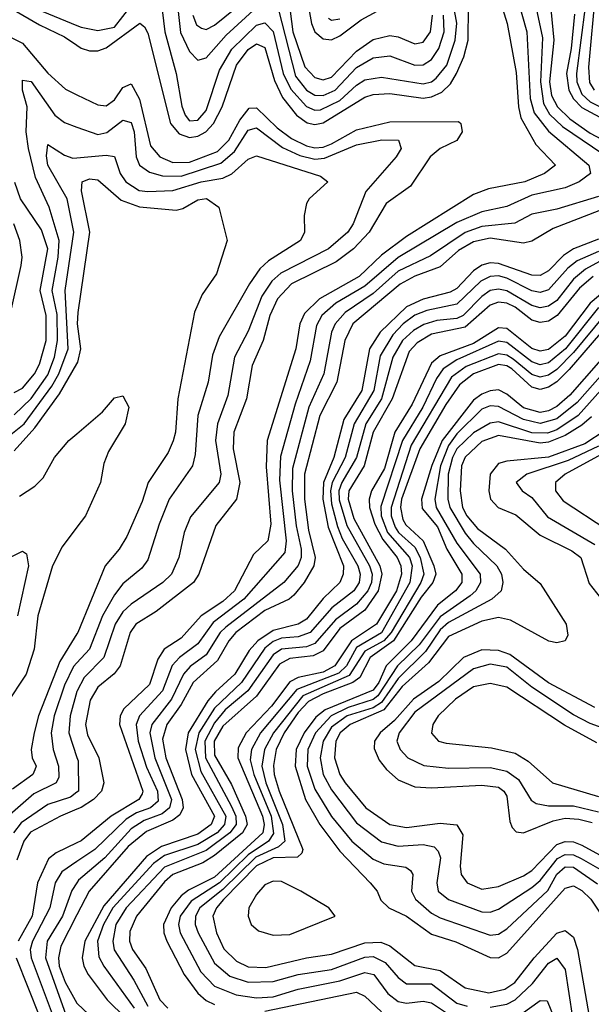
# Model space of a CAD drawing. Header units: inches. Extents: x 501365 to 657855, y 482276 to 547543.
# Tile 714 of 957: x 599863 to 601233, y 523859 to 526219. Entities that reach past the tile are written whole.
import ezdxf

# ---------------------------------------------------------------- set-up
doc = ezdxf.new("R2010")
doc.units = ezdxf.units.IN
doc.header["$MEASUREMENT"] = 0
doc.layers.add('A5592', color=7, linetype='Continuous')
doc.layers.add('A6502', color=7, linetype='Continuous')

msp = doc.modelspace()

# ---------------------------------------------------------------- linework, layer by layer
at = {"layer": 'A5592', "color": 5}
for points, elevation in [([(599750, 526300.5), (599910, 526206.6), (599970, 526177.8), (600000, 526157.8)], 2520), ([(599918.6, 526238.6), (600000, 526205.1)], 2540), ([(599844.2, 526175.8), (599870, 526163), (599930, 526091.2), (599972.4, 526052.4), (600000, 526039)], 2480), ([(599850, 525271.5), (599890, 525311), (599930, 525367.4), (599946.1, 525410), (599953.8, 525450), (599952.3, 525512.3), (599940.8, 525570), (599955, 525650), (599957.3, 525690), (599933.4, 525770), (599900.8, 525840.9), (599884.1, 525910), (599878.6, 525950), (599880.6, 526010), (599869.7, 526050.3), (599870, 526073.7), (599890, 526070.8), (599947.4, 525990), (599970, 525972.5), (600000, 525961.8)], 2460), ([(599830, 525215.1), (599873.8, 525250), (599939.8, 525340.2), (599956.9, 525370), (599978.9, 525430), (599971.9, 525570), (599992.9, 525710), (599976.4, 525790), (599930, 525870), (599926.9, 525893.1), (599930, 525919.7), (599970, 525894.4), (599990, 525887.2), (600000, 525888.1)], 2440), ([(599850, 525325.1), (599870, 525335.9), (599898.6, 525370), (599910, 525393), (599926.5, 525450), (599926, 525510), (599911.7, 525570), (599930, 525670), (599915.3, 525715.3), (599865, 525790), (599851.1, 525828.9)], 2480), ([(599841.3, 525518.7), (599866.7, 525630), (599868.6, 525650), (599863.2, 525690), (599848.6, 525730)], 2520), ([(599850, 525185.6), (599899.1, 525240.9), (599958, 525322), (600000, 525394.4)], 2420), ([(599862.7, 525077.3), (599899.3, 525100.7), (599918.9, 525121.1), (599946.3, 525170), (599980.8, 525210), (600000, 525226.5)], 2380), ([(600000, 525002.6), (599964.7, 524955.3), (599941.5, 524910), (599906.7, 524790), (599897.7, 524710), (599878.2, 524650), (599830, 524576.5)], 2380), ([(599830, 524925.2), (599870, 524944.9), (599879, 524939), (599884.2, 524910), (599857.8, 524790)], 2360), ([(600000, 524747), (599959, 524681), (599908.1, 524550), (599897.5, 524510), (599890.1, 524470), (599892.6, 524450), (599902.7, 524430), (599899.1, 524420.9), (599894.2, 524410), (599845.4, 524374.6)], 2420), ([(600000, 524677.4), (599991.6, 524668.4), (599970, 524623.9), (599945.8, 524550), (599938.3, 524510), (599943.1, 524470), (599955.6, 524430), (599956.8, 524403.2), (599950.4, 524389.6), (599896.5, 524363.5), (599832.7, 524307.3)], 2440), ([(600000, 524608.5), (599983.7, 524550), (599980.5, 524510), (600000, 524450.6)], 2460), ([(600000, 524367.2), (599984.7, 524355.3), (599930, 524337.5), (599866.3, 524293.7), (599848.1, 524270)], 2460), ([(600000, 524326.6), (599960.7, 524310), (599888.8, 524271.2), (599873.1, 524250), (599855.9, 524204.1)], 2480), ([(600000, 524246.2), (599950, 524222), (599932, 524208), (599905.2, 524150), (599892.5, 524070), (599858.9, 524010)], 2520), ([(600000, 524200.9), (599963.7, 524176.3), (599948.2, 524150), (599934.9, 524090), (599893.9, 524010), (599887.9, 523990), (599890, 523970), (599943.1, 523830), (599970, 523790), (599990, 523769.3), (600000, 523762.5)], 2540), ([(600000, 524150.2), (599988.1, 524131.9), (599965.5, 524070), (599928.9, 524010), (599924.7, 523970), (599973.7, 523833.7), (599990, 523812.5), (600000, 523807.2)], 2560), ([(600000, 524073.5), (599961.5, 523998.5), (599955.8, 523970), (599957.4, 523950), (599971.8, 523911.8), (600000, 523861.5)], 2580), ([(599854.8, 523970), (599910, 523830), (599986.3, 523730), (599978.3, 523710), (599915.2, 523650), (599881.9, 523578.1), (599870, 523564.2), (599848.1, 523550)], 2520)]:
    msp.add_lwpolyline(points, dxfattribs=dict(at, elevation=elevation))
at = {"layer": 'A6502', "color": 5}
for points, elevation in [([(600277.7, 526230), (600286.8, 526206.8), (600298.9, 526198.9), (600310, 526195.9), (600330, 526205.7), (600470, 526319.9)], 2580), ([(600000, 526205.1), (600010, 526201), (600050, 526193), (600090, 526201.3), (600170, 526304.3)], 2540), ([(600236.8, 526290), (600248, 526188), (600270, 526142.7), (600290, 526121.7), (600310, 526127.3), (600358, 526182), (600450, 526267.8)], 2560), ([(600504.2, 526290), (600517.4, 526190), (600546.2, 526106.2), (600570, 526080.7), (600590, 526075.2), (600610, 526081), (600670, 526143.8), (600710, 526171.7), (600750, 526181.4), (600770, 526177.9), (600810, 526160.8), (600830, 526165.1), (600847.2, 526190), (600852.3, 526230)], 2580), ([(601242.4, 526290), (601225.5, 526105.5), (601228.1, 526068.1), (601239.3, 526050)], 2660), ([(601055.3, 526270), (601078.1, 526190), (601085.9, 526030), (601095.6, 525995.6), (601130, 525951.6), (601226.3, 525870), (601230.9, 525850), (601203.3, 525830), (601170, 525816.3), (601090, 525798.2), (601030, 525771.5), (600970, 525758.7), (600910, 525733.2), (600770, 525649), (600690, 525580), (600620.7, 525539.3), (600586.8, 525510), (600573.7, 525486.3), (600558.8, 525401.2), (600522.6, 525297.4), (600488.2, 525171.8), (600485.1, 525114.9), (600501.2, 524970), (600497.8, 524942.2), (600400.3, 524830), (600326.2, 524773.8), (600290, 524723.3), (600245.6, 524690), (600228.6, 524671.4), (600204.7, 524610), (600150, 524550), (600142.3, 524530), (600146.4, 524490), (600167.1, 524427.1), (600193.4, 524370), (600194.3, 524345.7), (600176.2, 524330), (600142.4, 524317.6), (600117.7, 524302.3), (600042.8, 524230), (600000, 524200.9)], 2540), ([(600201, 526270), (600210.6, 526190), (600237.6, 526090), (600251.7, 526011.7), (600259, 525990), (600270, 525976.9), (600290, 525978.4), (600310, 526001.1), (600342, 526098), (600371.3, 526148.7), (600430, 526205.6), (600450, 526211.6), (600470, 526190.4), (600494.2, 526090), (600512.3, 526052.3), (600550, 526010.8), (600570, 526001.9), (600583.3, 526003.3), (600630, 526025), (600670, 526062.4), (600690, 526074.9), (600730, 526081.6), (600830, 526065.2), (600850, 526070.3), (600861.2, 526078.8), (600886.6, 526110), (600906.7, 526170), (600910.5, 526210.5), (600903.3, 526250)], 2540), ([(601095.7, 526270), (601115.3, 526175.3), (601110.5, 526070), (601117.8, 526017.8), (601132.5, 525992.5), (601163.4, 525963.4), (601329.7, 525850)], 2560), ([(601132.9, 526270), (601143, 526170), (601132, 526070), (601137.5, 526037.5), (601151.9, 526010), (601181, 525981), (601230, 525946.7), (601299.1, 525910)], 2580), ([(601016.3, 526256.2), (601030.7, 526210), (601052.3, 526092.3), (601057.9, 526010), (601063.7, 525983.7), (601099.7, 525919.7), (601146.5, 525870), (601120.2, 525850), (601073.4, 525830), (600986.1, 525813.9), (600950, 525799.8), (600790, 525699.3), (600730, 525654.4), (600676.2, 525603.8), (600581.6, 525550), (600545.3, 525514.7), (600534.4, 525490), (600524.7, 525430), (600456.2, 525210), (600453.1, 525146.9), (600464.6, 525010), (600457.1, 524970), (600423, 524937), (600377.2, 524850), (600350, 524824.5), (600297.7, 524790), (600250, 524736.8), (600208.9, 524710), (600193.8, 524686.2), (600174.3, 524625.7), (600112.8, 524567.2), (600103.6, 524550), (600101.8, 524530), (600158.2, 524370), (600156.2, 524363.8), (600148.2, 524350), (600082.3, 524310), (600010, 524251.1), (600000, 524246.2)], 2520), ([(600000, 526157.8), (600010, 526151.1), (600030, 526144.3), (600050, 526144.1), (600070, 526151.5), (600150.8, 526210.8), (600161.9, 526201.9), (600170, 526187.1), (600224.3, 525970), (600245.2, 525945.2), (600270, 525936.4), (600290, 525939.6), (600308.6, 525950), (600327.1, 525970), (600347.8, 526010), (600382.1, 526110), (600410, 526147.9), (600430, 526161.4), (600450, 526152.2), (600473.2, 526073.2), (600492.7, 526032.7), (600525.9, 525990), (600551.8, 525971.8), (600570, 525967.6), (600590, 525972.1), (600690, 526033.3), (600710, 526039.6), (600750, 526042), (600830, 526031.1), (600850, 526034.3), (600874.6, 526045.4), (600894.9, 526065.1), (600909.9, 526090.1), (600926.9, 526130), (600937.3, 526170), (600938.3, 526250)], 2520), ([(600482.8, 526242.8), (600523.5, 526083.5), (600550.1, 526050), (600570, 526038.2), (600590, 526037), (600618.4, 526050), (600670, 526104.3), (600710, 526127.9), (600750, 526132.8), (600809.9, 526109.8), (600830, 526110.8), (600850, 526123.5), (600867, 526150), (600879.6, 526190), (600878.7, 526230)], 2560), ([(600554, 526254), (600561.7, 526210), (600570, 526190.1), (600590, 526173.1), (600610, 526170.5), (600630, 526180.2), (600681.1, 526218.9), (600738.5, 526250)], 2620), ([(601217.7, 526250), (601197.3, 526090), (601197.9, 526070), (601210, 526040.2), (601230, 526022.1), (601470, 525902)], 2640), ([(600602.5, 526222.5), (600610, 526218.2), (600630, 526221.3)], 2640), ([(601192.6, 526232.6), (601184.6, 526150), (601173.4, 526090), (601178.5, 526050), (601189.5, 526029.5), (601210, 526008.8), (601391, 525911)], 2620), ([(600000, 526039), (600050, 526014.6), (600070, 526012.9), (600090, 526027.2), (600110, 526056.6), (600130, 526065.4), (600150, 526028.8), (600176.3, 525916.3), (600198.8, 525890), (600230, 525876.5), (600270, 525877.9), (600337, 525903), (600364.4, 525930), (600390, 525978.1), (600412.8, 526007.2), (600430, 526008), (600479.7, 525959.7), (600514, 525934), (600550, 525916.6), (600570, 525911.9), (600590, 525913.2), (600610, 525921.5), (600670, 525955.3), (600750, 525974.3), (600914.7, 525974.7), (600920.2, 525970), (600923, 525950), (600910.6, 525929.4), (600870, 525909.9), (600846.8, 525890), (600799.7, 525820.3), (600741.2, 525778.8), (600700.3, 525710), (600662.9, 525670), (600621.2, 525638.8), (600514.2, 525585.9), (600480.6, 525550), (600462.6, 525510), (600446.4, 525450), (600420.2, 525390), (600406.3, 525310), (600376.2, 525230), (600374.3, 525190), (600390.4, 525110), (600382.2, 525070), (600333, 525007), (600292.4, 524890), (600279.2, 524870), (600190, 524800.5), (600141.5, 524770), (600127.3, 524750), (600104, 524670), (600089.1, 524650.9), (600050, 524619.2), (600032, 524588), (600020.2, 524530), (600025, 524505), (600052.9, 524450), (600064.1, 524390), (600058.6, 524370), (600039.8, 524350), (600010, 524330.9), (600000, 524326.6)], 2480), ([(600000, 525961.8), (600050, 525943.9), (600071.4, 525948.6), (600110, 525978.2), (600130, 525972.9), (600137.3, 525950), (600141.7, 525890), (600150, 525870.1), (600173.7, 525853.7), (600204.9, 525844.9), (600250, 525844.3), (600345.2, 525874.8), (600377.3, 525902.7), (600410, 525954.4), (600430, 525960.2), (600492.6, 525912.6), (600533.8, 525893.8), (600570, 525884.7), (600593.1, 525886.9), (600670, 525918.8), (600730.8, 525930.8), (600770.2, 525930), (600776.8, 525910), (600765, 525890), (600692.5, 525807.5), (600661.8, 525730), (600649, 525710), (600603.2, 525670), (600488.3, 525611.7), (600467.4, 525592.6), (600443.3, 525556.7), (600410, 525472.7), (600377.6, 525410), (600361.6, 525318.4), (600336.9, 525250), (600331.7, 525210), (600345, 525130), (600340.6, 525110), (600272.3, 525027.7), (600256.7, 524990), (600244.2, 524930), (600226.4, 524890), (600206.1, 524870), (600130, 524818.2), (600110, 524799.5), (600091.7, 524770), (600064.8, 524690), (600017.7, 524642.3), (600000.4, 524610), (600000, 524608.5)], 2460), ([(600000, 525888.1), (600070, 525894.3), (600090, 525891.1), (600103.3, 525850), (600117, 525830), (600149, 525810), (600170, 525807), (600230, 525809.8), (600298.1, 525830), (600350, 525839.3), (600370.8, 525849.2), (600410, 525884.6), (600430, 525892.5), (600584, 525844), (600601.2, 525830), (600556.2, 525790), (600550, 525778.7), (600544.3, 525750), (600545.6, 525710), (600535.8, 525690), (600458.9, 525641.1), (600438.4, 525621.6), (600413.8, 525586.2), (600341.2, 525458.8), (600324.9, 525415.1), (600314.1, 525350), (600289.8, 525270.2), (600283.2, 525176.8), (600277.3, 525150), (600221.4, 525070), (600196.7, 525010), (600170, 524924.1), (600155.3, 524904.7), (600110, 524867.1), (600090, 524840.1), (600061.1, 524790), (600030.3, 524710), (600000, 524677.4)], 2440), ([(600000, 525394.4), (600002.1, 525397.9), (600009.5, 525430), (600001.6, 525490), (600002.9, 525517.1), (600030.8, 525710), (600011.2, 525808.8), (600012.2, 525830), (600030, 525837.5), (600050, 525834.8), (600106.2, 525786.2), (600150, 525770.8), (600237.8, 525762.2), (600253.7, 525766.3), (600290, 525787.3), (600310.6, 525790.6), (600339.7, 525770), (600359.7, 525690), (600334.3, 525610), (600299.8, 525560.2), (600282.1, 525517.9), (600242.2, 525310), (600236.3, 525230), (600230.8, 525209.2), (600218.6, 525181.4), (600170.4, 525110), (600156, 525064), (600119.5, 524980.5), (600101.5, 524950), (600067.7, 524910), (600001.9, 524750), (600000, 524747)], 2420), ([(601250, 525795.2), (601150, 525764.8), (601090, 525753.1), (601048.9, 525731.1), (600970, 525723.6), (600930, 525709.3), (600847, 525653), (600770, 525615.9), (600710, 525562.6), (600642.8, 525517.2), (600618.6, 525490), (600610, 525470), (600591.7, 525370), (600556, 525290), (600516.9, 525143.1), (600516.1, 525090), (600525.6, 525005.6), (600537.4, 524950), (600537.1, 524930), (600530, 524910.9), (600496.1, 524870), (600356.7, 524763.3), (600343.5, 524750), (600310, 524696.3), (600271.6, 524668.4), (600255.4, 524650), (600226.7, 524590), (600179.9, 524530), (600175, 524510), (600186.3, 524450), (600226.6, 524350), (600221.5, 524330), (600204.2, 524315.8), (600160.8, 524299.2), (600130, 524279.4), (600066.5, 524210), (600003.8, 524156.1), (600000, 524150.2)], 2560), ([(601299.8, 525780.2), (601141.4, 525718.6), (601090, 525688.4), (601070, 525683.4), (600990, 525695), (600950, 525686.8), (600914.1, 525665.9), (600870, 525627), (600810, 525604.4), (600774.8, 525585.2), (600661.5, 525490), (600641.8, 525450), (600622.4, 525350), (600582.1, 525270), (600545.4, 525130), (600545.5, 525070), (600555.2, 524995.2), (600570.7, 524930), (600568, 524910), (600544.9, 524870), (600520, 524840), (600508.5, 524830), (600450, 524802.8), (600380.9, 524750), (600363.9, 524730), (600336.8, 524683.2), (600278.6, 524630), (600250, 524577.7), (600215.4, 524530), (600205.2, 524494.8), (600213.2, 524450), (600252.2, 524350), (600254.3, 524330), (600246.8, 524313.2), (600230, 524300.4), (600166.6, 524273.4), (600122.8, 524237.2), (600029, 524130), (600000, 524073.5)], 2580), ([(601250, 525692.7), (601190, 525669.8), (601165.9, 525654.1), (601130, 525616.9), (601110, 525605.7), (601090, 525606.5), (601010, 525634.8), (600990, 525635.9), (600970, 525630.5), (600950, 525616.9), (600910, 525574.8), (600894.4, 525565.6), (600830, 525549.4), (600790, 525530.5), (600726.6, 525470), (600701.1, 525430), (600682.5, 525330), (600639.6, 525260.4), (600615.3, 525170), (600590.6, 525109.4), (600589.2, 525070), (600602.3, 525002.3), (600638.4, 524910), (600638.2, 524890), (600629.9, 524870.1), (600590, 524831.3), (600550, 524781.9), (600530, 524769.8), (600470, 524755.3), (600433.3, 524730), (600412.8, 524707.2), (600378, 524650), (600331.9, 524608.1), (600314, 524586), (600266.8, 524510), (600260.3, 524470), (600274.6, 524410), (600330, 524310), (600321.6, 524290), (600290, 524267.1), (600203, 524237), (600166.5, 524213.5), (600064.7, 524095.3), (600018.7, 524010), (600012.8, 523970), (600016.4, 523950), (600026.6, 523930), (600072.5, 523870), (600161.7, 523781.6)], 2620), ([(601330, 525682.1), (601218.6, 525621.4), (601190, 525597.4), (601150, 525546.2), (601130, 525532), (601110, 525528.6), (601090, 525533.7), (601030, 525568.9), (601010, 525573.3), (600990.2, 525569.8), (600970, 525555.5), (600925.3, 525510), (600910, 525502.9), (600862.1, 525497.9), (600831.4, 525488.6), (600806.2, 525473.8), (600780.2, 525450), (600756.9, 525410), (600729.8, 525310), (600692.2, 525250), (600669.6, 525170), (600634.6, 525110), (600627.8, 525090), (600628, 525068), (600646.7, 525006.7), (600701.4, 524910), (600707.2, 524890), (600705.6, 524870), (600697, 524850), (600670, 524818.1), (600619.6, 524780.4), (600570, 524724), (600550, 524716.1), (600490.3, 524709.8), (600470, 524696.6), (600409.8, 524610.2), (600355.6, 524564.4), (600330, 524533.7), (600306.6, 524490), (600308.2, 524450), (600370, 524333.2), (600380.4, 524310), (600381.9, 524290), (600366.4, 524270), (600310, 524227.2), (600210, 524187.4), (600117.9, 524090), (600093.2, 524050), (600085.7, 524010), (600089.3, 523989.3), (600136.7, 523916.7), (600170, 523854.2)], 2660), ([(601250, 525663.2), (601198.6, 525641.4), (601176.4, 525623.6), (601130, 525571.3), (601110, 525565.1), (601090, 525569.1), (601030, 525599.2), (601010, 525604.7), (600990, 525603.6), (600967.9, 525592.2), (600910, 525536.9), (600838.2, 525521.8), (600810, 525510.8), (600782, 525490), (600756.7, 525463.3), (600726.9, 525413.1), (600711.2, 525330), (600664.2, 525250), (600642.6, 525170), (600611.6, 525110), (600607.4, 525090), (600610, 525058.9), (600624.1, 525004.1), (600635.4, 524975.4), (600673.4, 524910), (600678.7, 524890), (600676, 524870), (600663.6, 524850), (600610.9, 524809.1), (600559.1, 524750), (600530, 524739.8), (600490, 524736.5), (600470, 524728.3), (600450, 524712.7), (600394.4, 524630), (600330, 524568.5), (600291.9, 524510), (600283.4, 524470), (600297, 524417), (600356.7, 524310), (600353.6, 524290), (600335.7, 524270), (600290, 524241.8), (600210, 524215.2), (600183.2, 524196.8), (600086.4, 524090), (600063.5, 524050), (600049.4, 524010), (600052.6, 523972.6), (600064.1, 523950), (600136.8, 523850)], 2640), ([(601236.6, 525603.4), (601204.1, 525575.9), (601150.7, 525510), (601130, 525496.7), (601110, 525493.6), (601090, 525498.8), (601049.7, 525529.7), (601030, 525539.8), (601010, 525542), (600990, 525535.1), (600930, 525482.2), (600850, 525465.4), (600815.2, 525444.8), (600796.2, 525423.8), (600755.3, 525310), (600710.2, 525230), (600687.9, 525150), (600651.5, 525090), (600649.9, 525069.9), (600663.4, 525023.4), (600725.6, 524910), (600730.7, 524890), (600721.9, 524850), (600690, 524803.5), (600630, 524759.4), (600590, 524705.8), (600566.1, 524693.9), (600510, 524688), (600485.5, 524674.5), (600430, 524597.5), (600350, 524526), (600329.2, 524490), (600330, 524455.7), (600370, 524386), (600403.8, 524310), (600408.2, 524290), (600396.9, 524270), (600330, 524215.4), (600301.8, 524198.2), (600230, 524170.4), (600210, 524152.4), (600142.6, 524070), (600126.8, 524033.2), (600126.1, 524010), (600133.1, 523990), (600164.9, 523944.9), (600199, 523870), (600218.1, 523850)], 2680), ([(601270, 525573.4), (601230, 525539.8), (601170, 525460.4), (601130, 525428.2), (601110, 525424.8), (601090, 525431.1), (601030, 525479.1), (601010, 525480.6), (600950, 525442.6), (600870, 525413.1), (600850, 525395.9), (600802.9, 525297.1), (600761.9, 525230), (600737, 525143), (600706.1, 525090), (600700.5, 525070), (600701.1, 525050), (600714, 525010), (600732.8, 524972.8), (600767.3, 524930), (600776.2, 524910), (600777.4, 524890), (600765.6, 524850), (600717.9, 524770), (600657.6, 524730), (600618.3, 524670), (600590, 524655.1), (600530, 524642.4), (600510, 524631.5), (600466.3, 524573.7), (600405.2, 524510), (600386.3, 524473.8), (600385.8, 524450), (600444.8, 524310), (600448.6, 524290), (600445.2, 524270), (600330, 524164), (600267.5, 524132.5), (600250, 524118.7), (600225.9, 524090), (600207.5, 524050), (600208.3, 524030), (600215.8, 524010), (600256.9, 523930), (600290, 523885.8), (600310, 523868.1), (600330, 523858.8)], 2720), ([(601250, 525529.2), (601170.9, 525430), (601130, 525396.5), (601110, 525392), (601090, 525398.8), (601030, 525445.1), (601010, 525448.4), (600910, 525404.1), (600877.8, 525382.2), (600861.3, 525358.7), (600828.9, 525290), (600779.8, 525210), (600728.2, 525051.8), (600729.2, 525030), (600743.9, 524990), (600796.7, 524930), (600803.2, 524910), (600797.7, 524870), (600730, 524749.6), (600670, 524714.5), (600646.1, 524670), (600627.3, 524652.7), (600526.6, 524613.4), (600439.8, 524510), (600418.3, 524470), (600414.9, 524445.1), (600423.6, 524410), (600465.2, 524310), (600471.3, 524268.7), (600458.8, 524250), (600410, 524217.2), (600341.8, 524150), (600273.7, 524106.3), (600247.6, 524070), (600243.6, 524050), (600247.7, 524030), (600296.9, 523936.9), (600330, 523902.3), (600381.8, 523881.8), (600430, 523874.6), (600470, 523876.8), (600530, 523895), (600630, 523915.2), (600690, 523935.2), (600711.3, 523930), (600744.7, 523884.7), (600770, 523865.8), (600790, 523861.7), (600830, 523866.5), (600850, 523862.6), (600890, 523835.3)], 2740), ([(601263.5, 525510), (601190, 525421), (601150, 525380.4), (601130, 525366.7), (601110, 525362.2), (601090, 525368.3), (601045.4, 525405.4), (601030, 525414.9), (601010, 525418.3), (600932.3, 525387.7), (600897.9, 525362.1), (600801, 525199), (600752.9, 525050), (600752.6, 525030), (600762.3, 525002.3), (600770.2, 524990), (600810, 524954.6), (600822.6, 524930), (600831.2, 524890), (600824.1, 524870), (600752.7, 524750), (600735.2, 524730), (600690, 524705.6), (600652.6, 524647.4), (600541.7, 524598.3), (600470.7, 524510), (600449.6, 524470), (600443.1, 524430), (600452.9, 524390), (600492.9, 524290), (600498.5, 524250), (600483.4, 524236.6), (600428.5, 524211.5), (600350, 524134), (600294.9, 524090), (600284.4, 524070), (600283.7, 524050), (600290.5, 524030), (600330, 523957.4), (600366.5, 523926.5), (600410, 523911.7), (600470, 523913.6), (600530, 523930.6), (600610, 523942.5), (600690, 523972.1), (600710, 523973.5), (600738.9, 523958.9), (600770, 523922.9), (600790, 523908), (600850, 523908.3), (600910, 523861.7), (600934.7, 523854.7)], 2760), ([(601270, 525485.1), (601179.6, 525380.4), (601150, 525350.9), (601130, 525337.8), (601110, 525332.9), (601090, 525338.2), (601041.9, 525381.9), (601030, 525389.7), (601010, 525392.3), (600950, 525369.8), (600916.6, 525343.4), (600883.7, 525296.3), (600821.7, 525190), (600777.8, 525070), (600775.1, 525050), (600780.9, 525020.9), (600788.4, 525008.4), (600829.4, 524970), (600855.2, 524910), (600860, 524890), (600852.7, 524870), (600825.2, 524834.8), (600758.2, 524730), (600702.3, 524690), (600677.6, 524642.4), (600660.9, 524630), (600590, 524603.3), (600555.1, 524584.9), (600530, 524558.2), (600496.7, 524510), (600477.1, 524470), (600471, 524431), (600472.4, 524410), (600484.4, 524370), (600541.5, 524230), (600538.8, 524221.2), (600528.6, 524211.4), (600470, 524209.7), (600430, 524190.5), (600351.2, 524110), (600334.1, 524090), (600325.8, 524070), (600334.2, 524030), (600352.2, 523992.2), (600382.5, 523962.5), (600410, 523948.7), (600452.9, 523947.1), (600550, 523970), (600610, 523979.1), (600690, 524005.9), (600728.2, 524008.2), (600750, 523999.1), (600810, 523951.6), (600870, 523940), (600930, 523898.5), (600986.7, 523886.7), (601025, 523895), (601049.2, 523910.8), (601095.4, 523970), (601150, 524029.5), (601170, 524035.5), (601190, 524019.6), (601199.7, 523990), (601227.2, 523830)], 2780), ([(601290, 525442.5), (601181.2, 525318.8), (601150, 525291.5), (601130, 525281.4), (601110, 525277.7), (601070, 525288.4), (601030, 525321.5), (601010, 525331.5), (600990, 525329.8), (600970, 525321.8), (600950, 525307.2), (600875.1, 525210), (600850.4, 525150.4), (600825.4, 525070), (600827.5, 525047.5), (600863.6, 525003.6), (600886.2, 524950), (600922.6, 524890), (600922, 524870), (600907.5, 524850), (600864.3, 524815.7), (600800.7, 524730), (600740.8, 524670), (600723.7, 524630), (600710, 524612), (600595.1, 524564.9), (600572.8, 524547.2), (600544.3, 524510), (600525.1, 524470), (600523.1, 524430), (600548.1, 524350), (600581.8, 524290), (600630, 524225.7), (600702.3, 524150), (600719.3, 524130), (600728.6, 524108.6), (600747.7, 524090), (600790, 524070.3), (600850, 524027.4), (600908.3, 524008.3), (600990, 523971.4), (601010, 523970.3), (601030, 523981.4), (601170, 524137.6), (601190, 524143.2), (601210, 524131.6), (601231.1, 524111.1), (601258.4, 524070)], 2820), ([(601310, 525427.1), (601198.3, 525301.7), (601150, 525262.3), (601110, 525251.4), (601070, 525260.9), (601010, 525292.1), (600990, 525293.7), (600970, 525285.6), (600910, 525226.2), (600890, 525198.7), (600871.2, 525150), (600857.4, 525070), (600860.7, 525050), (600910, 524964.3), (600966.3, 524890), (600966.8, 524870), (600955.9, 524850), (600942.3, 524837.7), (600870, 524788), (600819.8, 524720.2), (600767.9, 524670), (600721.3, 524598.7), (600710, 524589.3), (600650, 524570.7), (600609.3, 524550.7), (600571.4, 524510), (600553.4, 524470), (600551.8, 524430), (600570, 524374.6), (600610, 524309.2), (600659, 524250), (600710, 524206.6), (600735.4, 524195.4), (600787.8, 524187.8), (600799.3, 524179.3), (600805, 524170), (600801.8, 524130), (600810.9, 524110.9), (600850, 524077.2), (600870, 524066.3), (600990, 524024.3), (601010, 524027.2), (601030, 524039.6), (601128.2, 524131.8), (601150, 524171.1), (601170, 524188.3), (601190, 524187.9), (601247.5, 524147.5)], 2840), ([(601310, 525391.7), (601200.9, 525270), (601150, 525235.6), (601127.9, 525227.9), (601090, 525228.5), (601010, 525255.3), (600990, 525252.1), (600950, 525228.9), (600910, 525190.3), (600899.8, 525170), (600889.9, 525130), (600888.8, 525070), (600893.2, 525050), (600930, 524987.9), (600950, 524963.1), (601006.3, 524910), (601017, 524890), (601020.9, 524870), (601016.3, 524850), (600994, 524830), (600890, 524773.7), (600870, 524756.6), (600835.6, 524704.4), (600770, 524639.6), (600730, 524582.4), (600710, 524569.7), (600647.5, 524550), (600610, 524523.4), (600589.7, 524490), (600582.8, 524450), (600589.7, 524410), (600610, 524372.9), (600670, 524293.7), (600730, 524248.5), (600770, 524237.7), (600830, 524241.7), (600856.1, 524236.1), (600865.9, 524225.9), (600870.9, 524210), (600862.1, 524150), (600865.6, 524130), (600890, 524109.8), (600970, 524080.6), (600990, 524079.6), (601010, 524087.1), (601090, 524139), (601110, 524155.4), (601151.3, 524208.7), (601170, 524217.6), (601190, 524216.8), (601208.1, 524208.1), (601270, 524173.1)], 2860), ([(600000, 525226.5), (600061.1, 525278.9), (600090, 525312.4), (600110, 525317.4), (600124.2, 525290), (600116, 525250), (600075.7, 525184.3), (600064.8, 525155.2), (600056.8, 525110), (600020.4, 525030), (600000, 525002.6)], 2380), ([(601232.8, 525267.3), (601210, 525247.3), (601170, 525222.7), (601130, 525206.7), (601110, 525203.8), (601010, 525222.5), (600970, 525207.7), (600930, 525170.2), (600921.6, 525150), (600918, 525090), (600924.1, 525050), (600934.5, 525030), (600959.7, 524999.7), (601026.9, 524950), (601070, 524901.6), (601110, 524867.9), (601171.9, 524770), (601176.4, 524743.6), (601170, 524729.9), (601150, 524725.1), (601130.6, 524729.4), (601039.3, 524779.3), (601010, 524786.2), (600970, 524776.9), (600890, 524740.9), (600842.4, 524677.6), (600779.5, 524620.5), (600735.1, 524564.9), (600654.9, 524530), (600631, 524510), (600620.6, 524490), (600616.9, 524450), (600629.8, 524410), (600642.7, 524390), (600692.1, 524330), (600750, 524290.3), (600790, 524283.1), (600870, 524292.9), (600910, 524289.1), (600925, 524265), (600918.1, 524190), (600920.5, 524170), (600934.8, 524150), (600970, 524135.1), (601010, 524141), (601070, 524167), (601090, 524180), (601150, 524241.8), (601170, 524249.5), (601190, 524248.2), (601210, 524240), (601270, 524207.7)], 2880), ([(601265.8, 525234.2), (601217.4, 525202.6), (601130, 525170.2), (601030, 525161.1), (601010, 525155.6), (600990.2, 525129.8), (600986.9, 525090), (600991.2, 525070), (601009.4, 525050), (601052, 525032), (601110, 524983.8), (601185.8, 524945.8), (601207.1, 524930), (601227.6, 524867.6), (601254.1, 524834.1)], 2920), ([(601250, 525196.6), (601177.2, 525162.8), (601077.8, 525130), (601052.3, 525110), (601067.2, 525090), (601090, 525074), (601127.7, 525027.7), (601240.7, 524960.7)], 2940), ([(601273.5, 525186.5), (601170, 525129.6), (601147, 525110), (601147.1, 525090), (601165.4, 525065.4), (601270, 524996.7)], 2960), ([(601240.9, 524570), (601130, 524629.6), (601037.7, 524697.7), (601010, 524707.2), (600970, 524708.6), (600926.4, 524690), (600867, 524633), (600806.1, 524590), (600760.6, 524539.4), (600726.6, 524510), (600713, 524490), (600712.1, 524472.1), (600724.3, 524444.3), (600741.6, 524421.6), (600770, 524396.7), (600810, 524380.2), (600850, 524377.6), (600970, 524384.1), (601010, 524379.3), (601023.2, 524370), (601030, 524357.9), (601037, 524297), (601042.6, 524282.6), (601052.5, 524272.5), (601070.1, 524270.1), (601141.3, 524298.7), (601170, 524304.8), (601202.8, 524302.8), (601234.3, 524294.3)], 2920), ([(601270, 524517.8), (601230, 524531.8), (601190, 524552.4), (601090, 524618.9), (601030, 524666.9), (600990, 524674.5), (600950, 524663.2), (600810, 524559.2), (600772.4, 524510), (600766.8, 524490), (600774.5, 524470), (600792.7, 524450), (600831.2, 524431.2), (600890, 524425), (600990, 524426.2), (601030, 524418), (601057.8, 524397.8), (601088.4, 524348.4), (601100.6, 524340.6), (601130, 524334.6), (601190, 524334.3), (601250, 524319.9)], 2940), ([(601245.8, 524485.9), (601168, 524528), (601030, 524618.9), (600990, 524628), (600950, 524619.8), (600906.8, 524590), (600865.7, 524550), (600852.5, 524530), (600850, 524509.2), (600866.5, 524490), (600884.5, 524484.5), (600993.6, 524473.6), (601050, 524460.8), (601081.5, 524441.5), (601139.8, 524390), (601250, 524357.2)], 2960), ([(600000, 524450.6), (600002.6, 524442.6), (600003.7, 524370), (600000, 524367.2)], 2460), ([(600990, 523852.4), (601030, 523859.6), (601050.2, 523869.8), (601091.6, 523908.4), (601130, 523957.9), (601150, 523969.2), (601170, 523942.4), (601187.6, 523827.6)], 2760), ([(600450, 523842.3), (600670, 523888), (600690, 523878.4), (600730, 523840.8)], 2720), ([(600000, 523861.5), (600000.5, 523860.5), (600070, 523795.5), (600103.5, 523750), (600113.1, 523730), (600106.7, 523710), (600084.7, 523690), (600036.3, 523663.7), (600006.2, 523630), (600000, 523617.6)], 2580), ([(601064.7, 523835.3), (601110, 523868.4), (601127, 523867), (601174.9, 523750)], 2740)]:
    msp.add_lwpolyline(points, dxfattribs=dict(at, elevation=elevation))
at = {"layer": 'A6502', "color": 5, "elevation": 2820}
msp.add_lwpolyline([(600470, 524154.2), (600450, 524144.9), (600430, 524122.5), (600411.6, 524090), (600410.1, 524070), (600417.7, 524050), (600434.8, 524034.8), (600470, 524025), (600510, 524026.4), (600618.5, 524070), (600603.7, 524090), (600536.9, 524130), (600490, 524152.9)], close=True, dxfattribs=at)

doc.saveas('drawing.dxf')
